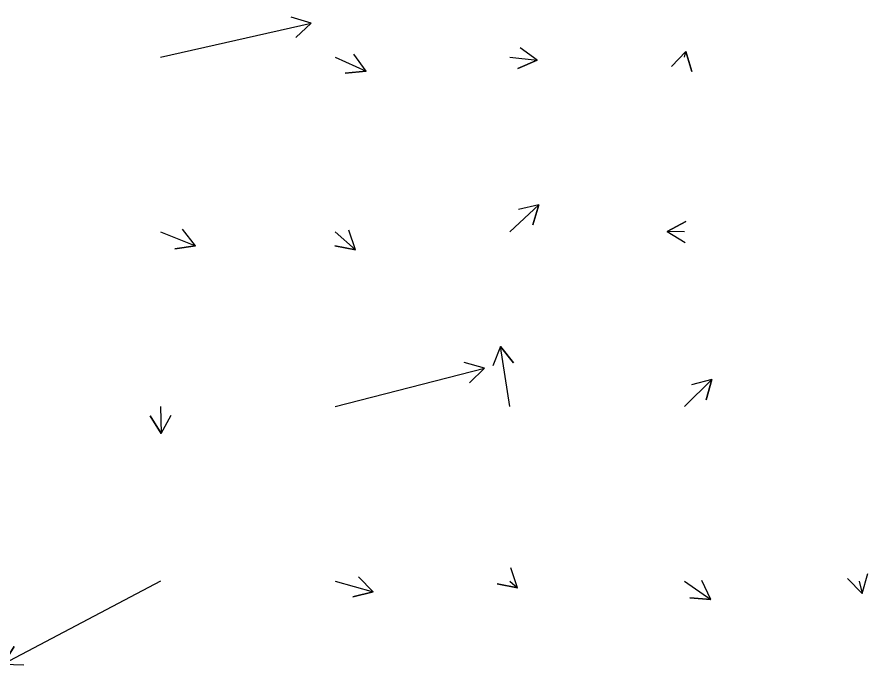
# Model space of a CAD drawing. Extents: x 954385 to 988206, y 1868364 to 1924553.
# Drawn here: x 987316 to 987559.7, y 1870194.9 to 1870380.4 of the extents above; entities that cross this region are included whole.
import ezdxf

# ---------------------------------------------------------------- set-up
doc = ezdxf.new("R2010")
doc.units = 0
doc.layers.add('Slopes', color=7, linetype='Continuous')

msp = doc.modelspace()

# ---------------------------------------------------------------- linework, layer by layer
at = {"layer": 'Slopes'}
for points in [[(987357.13, 1870368.93), (987400.24, 1870378.67), (987395.83, 1870374.6), (987400.24, 1870378.67), (987394.51, 1870380.45)], [(987457.13, 1870368.93), (987464.97, 1870368.09), (987459.48, 1870365.66), (987464.97, 1870368.09), (987460.12, 1870371.62)], [(987507.13, 1870368.93), (987507.53, 1870370.61), (987509.24, 1870364.86), (987507.53, 1870370.61), (987503.41, 1870366.25)], [(987407.13, 1870368.93), (987416, 1870364.91), (987410.03, 1870364.32), (987416, 1870364.91), (987412.5, 1870369.78)], [(987457.13, 1870318.93), (987465.45, 1870326.68), (987463.7, 1870320.95), (987465.45, 1870326.68), (987459.61, 1870325.34)], [(987507.13, 1870318.93), (987502.22, 1870319.06), (987507.5, 1870321.92), (987502.22, 1870319.06), (987507.34, 1870315.92)], [(987357.13, 1870318.93), (987367.12, 1870314.95), (987361.18, 1870314.09), (987367.12, 1870314.95), (987363.4, 1870319.66)], [(987407.13, 1870318.93), (987412.96, 1870313.74), (987407.08, 1870314.95), (987412.96, 1870313.74), (987411.07, 1870319.43)], [(987457.13, 1870268.93), (987454.43, 1870286.12), (987458.2, 1870281.45), (987454.43, 1870286.12), (987452.27, 1870280.52)], [(987407.13, 1870268.93), (987449.86, 1870279.91), (987445.58, 1870275.71), (987449.86, 1870279.91), (987444.08, 1870281.53)], [(987507.13, 1870268.93), (987515.02, 1870276.62), (987513.39, 1870270.84), (987515.02, 1870276.62), (987509.2, 1870275.14)], [(987357.13, 1870268.93), (987357.29, 1870261.14), (987354.18, 1870266.28), (987357.29, 1870261.14), (987360.18, 1870266.4)], [(987457.13, 1870218.93), (987459.36, 1870216.99), (987453.47, 1870218.13), (987459.36, 1870216.99), (987457.41, 1870222.66)], [(987407.13, 1870218.93), (987418, 1870215.8), (987412.18, 1870214.36), (987418, 1870215.8), (987413.83, 1870220.12)], [(987557.13, 1870218.93), (987558.02, 1870215.32), (987553.86, 1870219.65), (987558.02, 1870215.32), (987559.69, 1870221.08)], [(987357.13, 1870218.93), (987312.03, 1870195.1), (987315.23, 1870200.18), (987312.03, 1870195.1), (987318.03, 1870194.88)], [(987507.13, 1870218.93), (987514.66, 1870213.59), (987508.68, 1870214.15), (987514.66, 1870213.59), (987512.16, 1870219.04)]]:
    msp.add_lwpolyline(points, dxfattribs=at)

doc.saveas('drawing.dxf')
